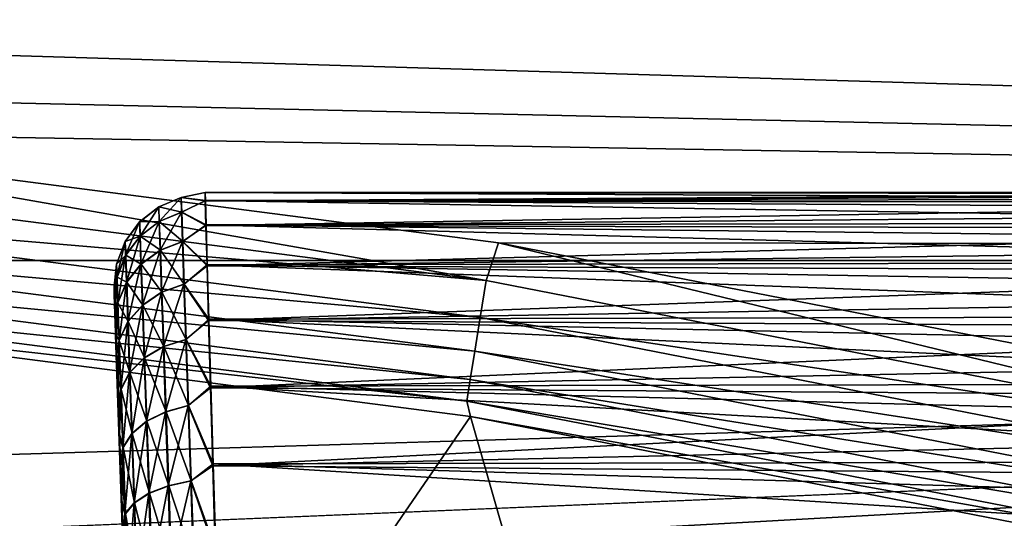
# Model space of a CAD drawing. Header units: millimetres. Extents: x -43.6 to 43.6, y -43.6 to 43.6.
# Tile 420 of 637: x 4.7 to 7.4, y 36.1 to 37.5. Entities that reach past the tile are written whole.
import ezdxf

# ---------------------------------------------------------------- set-up
doc = ezdxf.new("R2010")
doc.units = ezdxf.units.MM
doc.header["$LTSCALE"] = 52.148148
for name, color, linetype in [('150', 7, 'CONTINUOUS'), ('152', 7, 'CONTINUOUS'), ('156', 7, 'CONTINUOUS'), ('164', 7, 'CONTINUOUS'), ('208', 7, 'CONTINUOUS'), ('342', 7, 'CONTINUOUS'), ('363', 7, 'CONTINUOUS')]:
    doc.layers.add(name, color=color, linetype=linetype)

msp = doc.modelspace()

# ---------------------------------------------------------------- linework, layer by layer
at = {"layer": '150', "linetype": 'Continuous'}
for points in [[(5.8993, 36.3851, 23.9303), (4.4376, 34.2577, 15.3503), (3.5567, 36.6881, 23.9303), (5.8993, 36.3851, 23.9303)], [(6.6093, 33.9092, 15.3626), (4.4376, 34.2577, 15.3503), (5.8993, 36.3851, 23.9303), (6.6093, 33.9092, 15.3626)], [(8.2171, 35.9327, 23.9303), (6.6093, 33.9092, 15.3626), (5.8993, 36.3851, 23.9303), (8.2171, 35.9327, 23.9303)]]:
    msp.add_3dface(points, dxfattribs=at)
at = {"layer": '152', "color": 2, "linetype": 'Continuous'}
for points in [[(-19.9912, 38.0897, 26.3), (-22.2545, 36.8132, 26.3), (19.9912, 38.0897, 26.3), (-19.9912, 38.0897, 26.3)], [(19.9912, 38.0897, 26.3), (-22.2545, 36.8132, 26.3), (22.2545, 36.8132, 26.3), (19.9912, 38.0897, 26.3)], [(-22.2545, 36.8132, 26.3), (-24.4367, 35.4023, 26.3), (22.2545, 36.8132, 26.3), (-22.2545, 36.8132, 26.3)], [(22.2545, 36.8132, 26.3), (-24.4367, 35.4023, 26.3), (-0.015, 35.8829, 26.3), (22.2545, 36.8132, 26.3)], [(2.331, 35.807, 26.3), (22.2545, 36.8132, 26.3), (-0.015, 35.8829, 26.3), (2.331, 35.807, 26.3)], [(4.6674, 35.578, 26.3), (22.2545, 36.8132, 26.3), (2.331, 35.807, 26.3), (4.6674, 35.578, 26.3)], [(24.4367, 35.4023, 26.3), (22.2545, 36.8132, 26.3), (4.6674, 35.578, 26.3), (24.4367, 35.4023, 26.3)]]:
    msp.add_3dface(points, dxfattribs=at)
at = {"layer": '156', "color": 1, "linetype": 'Continuous'}
for points in [[(22.2726, 36.8431, 24.3), (1.2157, 37.3232, 24.3), (-20.0074, 38.1206, 24.3), (22.2726, 36.8431, 24.3)], [(20.0074, 38.1206, 24.3), (22.2726, 36.8431, 24.3), (-20.0074, 38.1206, 24.3), (20.0074, 38.1206, 24.3)], [(3.6033, 37.1686, 24.3), (1.2157, 37.3232, 24.3), (22.2726, 36.8431, 24.3), (3.6033, 37.1686, 24.3)], [(5.9766, 36.8616, 24.3), (3.6033, 37.1686, 24.3), (22.2726, 36.8431, 24.3), (5.9766, 36.8616, 24.3)], [(8.3247, 36.4032, 24.3), (5.9766, 36.8616, 24.3), (22.2726, 36.8431, 24.3), (8.3247, 36.4032, 24.3)]]:
    msp.add_3dface(points, dxfattribs=at)
at = {"layer": '164', "linetype": 'Continuous'}
for points in [[(5.1707, 37, -2.997), (5.1712, 36.9768, -2.7371), (8.9229, 36.9998, -2.9755), (5.1707, 37, -2.997)], [(5.1715, 36.9778, -3.257), (5.1707, 37, -2.997), (8.9223, 36.981, -3.2381), (5.1715, 36.9778, -3.257)], [(8.9223, 36.981, -3.2381), (5.1707, 37, -2.997), (8.9228, 36.9962, -3.1072), (8.9223, 36.981, -3.2381)], [(8.9228, 36.9962, -3.1072), (5.1707, 37, -2.997), (8.9229, 36.9998, -2.9755), (8.9228, 36.9962, -3.1072)], [(8.9229, 36.9998, -2.9755), (5.1712, 36.9768, -2.7371), (8.9226, 36.9919, -2.844), (8.9229, 36.9998, -2.9755)], [(8.9226, 36.9919, -2.844), (5.1712, 36.9768, -2.7371), (8.9221, 36.9724, -2.7137), (8.9226, 36.9919, -2.844)], [(5.1712, 36.9768, -2.7371), (5.1731, 36.9089, -2.4851), (8.9221, 36.9724, -2.7137), (5.1712, 36.9768, -2.7371)], [(8.9215, 36.9544, -3.3672), (5.1715, 36.9778, -3.257), (8.9223, 36.981, -3.2381), (8.9215, 36.9544, -3.3672)], [(5.1735, 36.9109, -3.5092), (5.1715, 36.9778, -3.257), (8.9204, 36.9165, -3.4934), (5.1735, 36.9109, -3.5092)], [(8.9204, 36.9165, -3.4934), (5.1715, 36.9778, -3.257), (8.9215, 36.9544, -3.3672), (8.9204, 36.9165, -3.4934)], [(8.9221, 36.9724, -2.7137), (5.1731, 36.9089, -2.4851), (8.9212, 36.9416, -2.5856), (8.9221, 36.9724, -2.7137)], [(8.9212, 36.9416, -2.5856), (5.1731, 36.9089, -2.4851), (8.9199, 36.8997, -2.4607), (8.9212, 36.9416, -2.5856)], [(5.1731, 36.9089, -2.4851), (5.1762, 36.7983, -2.2487), (8.9199, 36.8997, -2.4607), (5.1731, 36.9089, -2.4851)], [(8.919, 36.8678, -3.6158), (5.1735, 36.9109, -3.5092), (8.9204, 36.9165, -3.4934), (8.919, 36.8678, -3.6158)], [(5.1768, 36.8013, -3.746), (5.1735, 36.9109, -3.5092), (8.9173, 36.8084, -3.7335), (5.1768, 36.8013, -3.746)], [(8.9173, 36.8084, -3.7335), (5.1735, 36.9109, -3.5092), (8.919, 36.8678, -3.6158), (8.9173, 36.8084, -3.7335)], [(8.9199, 36.8997, -2.4607), (5.1762, 36.7983, -2.2487), (8.9184, 36.847, -2.3399), (8.9199, 36.8997, -2.4607)], [(8.9184, 36.847, -2.3399), (5.1762, 36.7983, -2.2487), (8.9166, 36.7838, -2.2242), (8.9184, 36.847, -2.3399)], [(5.1762, 36.7983, -2.2487), (5.1804, 36.6485, -2.0351), (8.9166, 36.7838, -2.2242), (5.1762, 36.7983, -2.2487)], [(8.9153, 36.739, -3.8455), (5.1768, 36.8013, -3.746), (8.9173, 36.8084, -3.7335), (8.9153, 36.739, -3.8455)], [(5.1813, 36.6523, -3.9603), (5.1768, 36.8013, -3.746), (8.913, 36.66, -3.951), (5.1813, 36.6523, -3.9603)], [(8.913, 36.66, -3.951), (5.1768, 36.8013, -3.746), (8.9153, 36.739, -3.8455), (8.913, 36.66, -3.951)], [(8.9166, 36.7838, -2.2242), (5.1804, 36.6485, -2.0351), (8.9144, 36.7108, -2.1146), (8.9166, 36.7838, -2.2242)], [(8.9144, 36.7108, -2.1146), (5.1804, 36.6485, -2.0351), (8.912, 36.6284, -2.0117), (8.9144, 36.7108, -2.1146)], [(5.1804, 36.6485, -2.0351), (5.1857, 36.4638, -1.8506), (8.912, 36.6284, -2.0117), (5.1804, 36.6485, -2.0351)], [(8.9104, 36.5721, -4.0491), (5.1813, 36.6523, -3.9603), (8.913, 36.66, -3.951), (8.9104, 36.5721, -4.0491)], [(5.1867, 36.4684, -4.1455), (5.1813, 36.6523, -3.9603), (8.9076, 36.4758, -4.1392), (5.1867, 36.4684, -4.1455)], [(8.9076, 36.4758, -4.1392), (5.1813, 36.6523, -3.9603), (8.9104, 36.5721, -4.0491), (8.9076, 36.4758, -4.1392)], [(8.912, 36.6284, -2.0117), (5.1857, 36.4638, -1.8506), (8.9094, 36.5373, -1.9165), (8.912, 36.6284, -2.0117)], [(8.9094, 36.5373, -1.9165), (5.1857, 36.4638, -1.8506), (8.9065, 36.4382, -1.8296), (8.9094, 36.5373, -1.9165)], [(8.9046, 36.372, -4.2205), (5.1867, 36.4684, -4.1455), (8.9076, 36.4758, -4.1392), (8.9046, 36.372, -4.2205)], [(5.1857, 36.4638, -1.8506), (5.1918, 36.25, -1.701), (8.9065, 36.4382, -1.8296), (5.1857, 36.4638, -1.8506)], [(5.193, 36.2551, -4.2961), (5.1867, 36.4684, -4.1455), (8.9014, 36.2615, -4.2923), (5.193, 36.2551, -4.2961)], [(8.9014, 36.2615, -4.2923), (5.1867, 36.4684, -4.1455), (8.9046, 36.372, -4.2205), (8.9014, 36.2615, -4.2923)], [(8.9065, 36.4382, -1.8296), (5.1918, 36.25, -1.701), (8.9034, 36.3318, -1.7518), (8.9065, 36.4382, -1.8296)], [(8.9034, 36.3318, -1.7518), (5.1918, 36.25, -1.701), (8.9001, 36.219, -1.6836), (8.9034, 36.3318, -1.7518)], [(8.898, 36.1451, -4.3542), (5.193, 36.2551, -4.2961), (8.9014, 36.2615, -4.2923), (8.898, 36.1451, -4.3542)], [(5.1918, 36.25, -1.701), (5.1987, 36.0134, -1.5906), (8.9001, 36.219, -1.6836), (5.1918, 36.25, -1.701)], [(5.1999, 36.019, -4.4074), (5.193, 36.2551, -4.2961), (8.8945, 36.0237, -4.4056), (5.1999, 36.019, -4.4074)], [(8.8945, 36.0237, -4.4056), (5.193, 36.2551, -4.2961), (8.898, 36.1451, -4.3542), (8.8945, 36.0237, -4.4056)], [(8.9001, 36.219, -1.6836), (5.1987, 36.0134, -1.5906), (8.8967, 36.1007, -1.6255), (8.9001, 36.219, -1.6836)]]:
    msp.add_3dface(points, dxfattribs=at)
at = {"layer": '208', "linetype": 'Continuous'}
for points in [[(3.6033, 37.1686, 24.3), (5.9428, 36.758, 24.2883), (3.5754, 37.0631, 24.2883), (3.6033, 37.1686, 24.3)], [(3.6033, 37.1686, 24.3), (5.9766, 36.8616, 24.3), (5.9428, 36.758, 24.2883), (3.6033, 37.1686, 24.3)], [(5.9428, 36.758, 24.2883), (3.5655, 36.9605, 24.2534), (3.5754, 37.0631, 24.2883), (5.9428, 36.758, 24.2883)], [(5.9263, 36.6562, 24.2534), (3.5566, 36.8679, 24.1971), (3.5655, 36.9605, 24.2534), (5.9263, 36.6562, 24.2534)], [(5.9263, 36.6562, 24.2534), (3.5655, 36.9605, 24.2534), (5.9428, 36.758, 24.2883), (5.9263, 36.6562, 24.2534)], [(5.9115, 36.5643, 24.1971), (3.549, 36.7895, 24.122), (3.5566, 36.8679, 24.1971), (5.9115, 36.5643, 24.1971)], [(5.9115, 36.5643, 24.1971), (3.5566, 36.8679, 24.1971), (5.9263, 36.6562, 24.2534), (5.9115, 36.5643, 24.1971)], [(5.9766, 36.8616, 24.3), (8.2856, 36.3018, 24.2883), (5.9428, 36.758, 24.2883), (5.9766, 36.8616, 24.3)], [(5.9766, 36.8616, 24.3), (8.3247, 36.4032, 24.3), (8.2856, 36.3018, 24.2883), (5.9766, 36.8616, 24.3)], [(5.8989, 36.4866, 24.122), (3.5432, 36.7292, 24.0316), (3.549, 36.7895, 24.122), (5.8989, 36.4866, 24.122)], [(5.8989, 36.4866, 24.122), (3.549, 36.7895, 24.122), (5.9115, 36.5643, 24.1971), (5.8989, 36.4866, 24.122)], [(8.2856, 36.3018, 24.2883), (5.9263, 36.6562, 24.2534), (5.9428, 36.758, 24.2883), (8.2856, 36.3018, 24.2883)], [(5.8892, 36.4268, 24.0316), (3.5567, 36.6881, 23.9303), (3.5432, 36.7292, 24.0316), (5.8892, 36.4268, 24.0316)], [(5.8892, 36.4268, 24.0316), (3.5432, 36.7292, 24.0316), (5.8989, 36.4866, 24.122), (5.8892, 36.4268, 24.0316)], [(5.8993, 36.3851, 23.9303), (3.5567, 36.6881, 23.9303), (5.8892, 36.4268, 24.0316), (5.8993, 36.3851, 23.9303)], [(8.2627, 36.2012, 24.2534), (5.9115, 36.5643, 24.1971), (5.9263, 36.6562, 24.2534), (8.2627, 36.2012, 24.2534)], [(8.2627, 36.2012, 24.2534), (5.9263, 36.6562, 24.2534), (8.2856, 36.3018, 24.2883), (8.2627, 36.2012, 24.2534)], [(8.242, 36.1105, 24.1971), (5.8989, 36.4866, 24.122), (5.9115, 36.5643, 24.1971), (8.242, 36.1105, 24.1971)], [(8.242, 36.1105, 24.1971), (5.9115, 36.5643, 24.1971), (8.2627, 36.2012, 24.2534), (8.242, 36.1105, 24.1971)], [(8.2245, 36.0337, 24.122), (5.8892, 36.4268, 24.0316), (5.8989, 36.4866, 24.122), (8.2245, 36.0337, 24.122)], [(8.2245, 36.0337, 24.122), (5.8989, 36.4866, 24.122), (8.242, 36.1105, 24.1971), (8.2245, 36.0337, 24.122)], [(8.211, 35.9747, 24.0316), (5.8993, 36.3851, 23.9303), (5.8892, 36.4268, 24.0316), (8.211, 35.9747, 24.0316)], [(8.211, 35.9747, 24.0316), (5.8892, 36.4268, 24.0316), (8.2245, 36.0337, 24.122), (8.211, 35.9747, 24.0316)], [(8.2171, 35.9327, 23.9303), (5.8993, 36.3851, 23.9303), (8.211, 35.9747, 24.0316), (8.2171, 35.9327, 23.9303)]]:
    msp.add_3dface(points, dxfattribs=at)
at = {"layer": '342', "linetype": 'Continuous'}
for points in [[(4.9208, 36.7413, -2.9976), (4.9211, 36.7362, -3.1127), (4.9916, 34.6933, -1.7502), (4.9208, 36.7413, -2.9976)], [(4.921, 36.7357, -2.8825), (4.9208, 36.7413, -2.9976), (4.9916, 34.6933, -1.7502), (4.921, 36.7357, -2.8825)], [(4.9214, 36.7196, -2.7685), (4.921, 36.7357, -2.8825), (4.9916, 34.6933, -1.7502), (4.9214, 36.7196, -2.7685)], [(4.9211, 36.7362, -3.1127), (4.9217, 36.7205, -3.2269), (4.9916, 34.6933, -1.7502), (4.9211, 36.7362, -3.1127)], [(4.9223, 36.6931, -2.6563), (4.9214, 36.7196, -2.7685), (4.9916, 34.6933, -1.7502), (4.9223, 36.6931, -2.6563)], [(4.9217, 36.7205, -3.2269), (4.9227, 36.6944, -3.3391), (4.9916, 34.6933, -1.7502), (4.9217, 36.7205, -3.2269)], [(4.9235, 36.6563, -2.5471), (4.9223, 36.6931, -2.6563), (4.9916, 34.6933, -1.7502), (4.9235, 36.6563, -2.5471)], [(4.9227, 36.6944, -3.3391), (4.924, 36.6581, -3.4485), (4.9916, 34.6933, -1.7502), (4.9227, 36.6944, -3.3391)], [(4.9251, 36.6096, -2.4418), (4.9235, 36.6563, -2.5471), (4.9916, 34.6933, -1.7502), (4.9251, 36.6096, -2.4418)], [(4.924, 36.6581, -3.4485), (4.9257, 36.6119, -3.554), (4.9916, 34.6933, -1.7502), (4.924, 36.6581, -3.4485)], [(4.927, 36.5535, -2.3412), (4.9251, 36.6096, -2.4418), (4.9916, 34.6933, -1.7502), (4.927, 36.5535, -2.3412)], [(4.9257, 36.6119, -3.554), (4.9277, 36.5561, -3.6549), (4.9916, 34.6933, -1.7502), (4.9257, 36.6119, -3.554)], [(4.9277, 36.5561, -3.6549), (4.93, 36.4913, -3.7502), (4.9916, 34.6933, -1.7502), (4.9277, 36.5561, -3.6549)], [(4.9292, 36.4883, -2.2461), (4.927, 36.5535, -2.3412), (4.9916, 34.6933, -1.7502), (4.9292, 36.4883, -2.2461)], [(4.9317, 36.4146, -2.1575), (4.9292, 36.4883, -2.2461), (4.9916, 34.6933, -1.7502), (4.9317, 36.4146, -2.1575)], [(4.93, 36.4913, -3.7502), (4.9326, 36.4179, -3.8391), (4.9916, 34.6933, -1.7502), (4.93, 36.4913, -3.7502)], [(4.9345, 36.333, -2.0761), (4.9317, 36.4146, -2.1575), (4.9916, 34.6933, -1.7502), (4.9345, 36.333, -2.0761)], [(4.9326, 36.4179, -3.8391), (4.9355, 36.3367, -3.9209), (4.9916, 34.6933, -1.7502), (4.9326, 36.4179, -3.8391)], [(4.9376, 36.2444, -2.0025), (4.9345, 36.333, -2.0761), (4.9916, 34.6933, -1.7502), (4.9376, 36.2444, -2.0025)], [(4.9355, 36.3367, -3.9209), (4.9386, 36.2483, -3.9948), (4.9916, 34.6933, -1.7502), (4.9355, 36.3367, -3.9209)], [(4.9409, 36.1493, -1.9373), (4.9376, 36.2444, -2.0025), (4.9916, 34.6933, -1.7502), (4.9409, 36.1493, -1.9373)], [(4.9386, 36.2483, -3.9948), (4.942, 36.1535, -4.0603), (4.9916, 34.6933, -1.7502), (4.9386, 36.2483, -3.9948)], [(4.9443, 36.0486, -1.8813), (4.9409, 36.1493, -1.9373), (4.9916, 34.6933, -1.7502), (4.9443, 36.0486, -1.8813)], [(4.942, 36.1535, -4.0603), (4.9455, 36.053, -4.1168), (4.9916, 34.6933, -1.7502), (4.942, 36.1535, -4.0603)]]:
    msp.add_3dface(points, dxfattribs=at)
at = {"layer": '363', "linetype": 'Continuous'}
for points in [[(5.1712, 36.9768, -2.7371), (5.1707, 37, -2.997), (5.1049, 36.9861, -2.8767), (5.1712, 36.9768, -2.7371)], [(5.1707, 37, -2.997), (5.1051, 36.9861, -3.1234), (5.1049, 36.9861, -2.8767), (5.1707, 37, -2.997)], [(5.1707, 37, -2.997), (5.1715, 36.9778, -3.257), (5.1051, 36.9861, -3.1234), (5.1707, 37, -2.997)], [(4.9912, 36.9189, -3.1182), (4.991, 36.9189, -2.882), (5.0436, 36.9601, -3.1215), (4.9912, 36.9189, -3.1182)], [(4.991, 36.9189, -2.882), (4.9923, 36.88, -2.649), (5.0434, 36.9601, -2.8787), (4.991, 36.9189, -2.882)], [(5.0436, 36.9601, -3.1215), (4.991, 36.9189, -2.882), (5.0434, 36.9601, -2.8787), (5.0436, 36.9601, -3.1215)], [(5.0451, 36.9201, -3.3609), (4.9912, 36.9189, -3.1182), (5.0436, 36.9601, -3.1215), (5.0451, 36.9201, -3.3609)], [(5.0434, 36.9601, -2.8787), (4.9923, 36.88, -2.649), (5.0447, 36.9202, -2.6392), (5.0434, 36.9601, -2.8787)], [(5.0436, 36.9601, -3.1215), (5.0434, 36.9601, -2.8787), (5.1051, 36.9861, -3.1234), (5.0436, 36.9601, -3.1215)], [(5.0434, 36.9601, -2.8787), (5.0447, 36.9202, -2.6392), (5.1049, 36.9861, -2.8767), (5.0434, 36.9601, -2.8787)], [(5.1051, 36.9861, -3.1234), (5.0434, 36.9601, -2.8787), (5.1049, 36.9861, -2.8767), (5.1051, 36.9861, -3.1234)], [(5.1066, 36.9454, -3.3668), (5.0436, 36.9601, -3.1215), (5.1051, 36.9861, -3.1234), (5.1066, 36.9454, -3.3668)], [(5.0451, 36.9201, -3.3609), (5.0436, 36.9601, -3.1215), (5.1066, 36.9454, -3.3668), (5.0451, 36.9201, -3.3609)], [(5.1049, 36.9861, -2.8767), (5.0447, 36.9202, -2.6392), (5.1062, 36.9455, -2.6333), (5.1049, 36.9861, -2.8767)], [(5.1712, 36.9768, -2.7371), (5.1049, 36.9861, -2.8767), (5.1062, 36.9455, -2.6333), (5.1712, 36.9768, -2.7371)], [(5.1715, 36.9778, -3.257), (5.1066, 36.9454, -3.3668), (5.1051, 36.9861, -3.1234), (5.1715, 36.9778, -3.257)], [(5.1731, 36.9089, -2.4851), (5.1712, 36.9768, -2.7371), (5.1062, 36.9455, -2.6333), (5.1731, 36.9089, -2.4851)], [(5.1715, 36.9778, -3.257), (5.1735, 36.9109, -3.5092), (5.1066, 36.9454, -3.3668), (5.1715, 36.9778, -3.257)], [(5.0447, 36.9202, -2.6392), (5.0473, 36.8413, -2.4096), (5.1062, 36.9455, -2.6333), (5.0447, 36.9202, -2.6392)], [(5.1096, 36.8653, -3.6001), (5.0451, 36.9201, -3.3609), (5.1066, 36.9454, -3.3668), (5.1096, 36.8653, -3.6001)], [(5.1062, 36.9455, -2.6333), (5.0473, 36.8413, -2.4096), (5.1089, 36.8653, -2.4), (5.1062, 36.9455, -2.6333)], [(5.1731, 36.9089, -2.4851), (5.1062, 36.9455, -2.6333), (5.1089, 36.8653, -2.4), (5.1731, 36.9089, -2.4851)], [(5.1735, 36.9109, -3.5092), (5.1096, 36.8653, -3.6001), (5.1066, 36.9454, -3.3668), (5.1735, 36.9109, -3.5092)], [(4.9516, 36.8653, -3.1139), (4.9514, 36.8653, -2.8863), (4.9912, 36.9189, -3.1182), (4.9516, 36.8653, -3.1139)], [(4.9514, 36.8653, -2.8863), (4.9526, 36.8278, -2.6619), (4.991, 36.9189, -2.882), (4.9514, 36.8653, -2.8863)], [(4.9912, 36.9189, -3.1182), (4.9514, 36.8653, -2.8863), (4.991, 36.9189, -2.882), (4.9912, 36.9189, -3.1182)], [(4.9927, 36.88, -3.3513), (4.9516, 36.8653, -3.1139), (4.9912, 36.9189, -3.1182), (4.9927, 36.88, -3.3513)], [(4.991, 36.9189, -2.882), (4.9526, 36.8278, -2.6619), (4.9923, 36.88, -2.649), (4.991, 36.9189, -2.882)], [(4.9927, 36.88, -3.3513), (4.9912, 36.9189, -3.1182), (5.0451, 36.9201, -3.3609), (4.9927, 36.88, -3.3513)], [(4.9923, 36.88, -2.649), (4.9948, 36.8033, -2.4256), (5.0447, 36.9202, -2.6392), (4.9923, 36.88, -2.649)], [(5.048, 36.8413, -3.5905), (4.9927, 36.88, -3.3513), (5.0451, 36.9201, -3.3609), (5.048, 36.8413, -3.5905)], [(5.0447, 36.9202, -2.6392), (4.9948, 36.8033, -2.4256), (5.0473, 36.8413, -2.4096), (5.0447, 36.9202, -2.6392)], [(5.048, 36.8413, -3.5905), (5.0451, 36.9201, -3.3609), (5.1096, 36.8653, -3.6001), (5.048, 36.8413, -3.5905)], [(5.1762, 36.7983, -2.2487), (5.1731, 36.9089, -2.4851), (5.1089, 36.8653, -2.4), (5.1762, 36.7983, -2.2487)], [(5.1735, 36.9109, -3.5092), (5.1768, 36.8013, -3.746), (5.1096, 36.8653, -3.6001), (5.1735, 36.9109, -3.5092)], [(4.953, 36.8278, -3.3384), (4.9516, 36.8653, -3.1139), (4.9927, 36.88, -3.3513), (4.953, 36.8278, -3.3384)], [(4.9526, 36.8278, -2.6619), (4.9551, 36.7539, -2.4466), (4.9923, 36.88, -2.649), (4.9526, 36.8278, -2.6619)], [(4.9955, 36.8033, -3.5747), (4.953, 36.8278, -3.3384), (4.9927, 36.88, -3.3513), (4.9955, 36.8033, -3.5747)], [(4.9923, 36.88, -2.649), (4.9551, 36.7539, -2.4466), (4.9948, 36.8033, -2.4256), (4.9923, 36.88, -2.649)], [(4.9955, 36.8033, -3.5747), (4.9927, 36.88, -3.3513), (5.048, 36.8413, -3.5905), (4.9955, 36.8033, -3.5747)], [(4.9276, 36.8032, -3.1089), (4.9275, 36.8032, -2.8914), (4.9516, 36.8653, -3.1139), (4.9276, 36.8032, -3.1089)], [(4.9275, 36.8032, -2.8914), (4.9286, 36.7674, -2.677), (4.9514, 36.8653, -2.8863), (4.9275, 36.8032, -2.8914)], [(4.9516, 36.8653, -3.1139), (4.9275, 36.8032, -2.8914), (4.9514, 36.8653, -2.8863), (4.9516, 36.8653, -3.1139)], [(4.953, 36.8278, -3.3384), (4.9276, 36.8032, -3.1089), (4.9516, 36.8653, -3.1139), (4.953, 36.8278, -3.3384)], [(4.9514, 36.8653, -2.8863), (4.9286, 36.7674, -2.677), (4.9526, 36.8278, -2.6619), (4.9514, 36.8653, -2.8863)], [(5.0473, 36.8413, -2.4096), (5.0512, 36.7258, -2.1962), (5.1089, 36.8653, -2.4), (5.0473, 36.8413, -2.4096)], [(5.1138, 36.7479, -3.817), (5.048, 36.8413, -3.5905), (5.1096, 36.8653, -3.6001), (5.1138, 36.7479, -3.817)], [(5.1089, 36.8653, -2.4), (5.0512, 36.7258, -2.1962), (5.1128, 36.7479, -2.1831), (5.1089, 36.8653, -2.4)], [(5.1762, 36.7983, -2.2487), (5.1089, 36.8653, -2.4), (5.1128, 36.7479, -2.1831), (5.1762, 36.7983, -2.2487)], [(5.1768, 36.8013, -3.746), (5.1138, 36.7479, -3.817), (5.1096, 36.8653, -3.6001), (5.1768, 36.8013, -3.746)], [(4.929, 36.7674, -3.3233), (4.9276, 36.8032, -3.1089), (4.953, 36.8278, -3.3384), (4.929, 36.7674, -3.3233)], [(4.9286, 36.7674, -2.677), (4.931, 36.6968, -2.4714), (4.9526, 36.8278, -2.6619), (4.9286, 36.7674, -2.677)], [(4.9557, 36.7539, -3.5537), (4.929, 36.7674, -3.3233), (4.953, 36.8278, -3.3384), (4.9557, 36.7539, -3.5537)], [(4.9526, 36.8278, -2.6619), (4.931, 36.6968, -2.4714), (4.9551, 36.7539, -2.4466), (4.9526, 36.8278, -2.6619)], [(4.9557, 36.7539, -3.5537), (4.953, 36.8278, -3.3384), (4.9955, 36.8033, -3.5747), (4.9557, 36.7539, -3.5537)], [(4.9948, 36.8033, -2.4256), (4.9986, 36.6908, -2.2178), (5.0473, 36.8413, -2.4096), (4.9948, 36.8033, -2.4256)], [(5.0522, 36.7258, -3.804), (4.9955, 36.8033, -3.5747), (5.048, 36.8413, -3.5905), (5.0522, 36.7258, -3.804)], [(5.0473, 36.8413, -2.4096), (4.9986, 36.6908, -2.2178), (5.0512, 36.7258, -2.1962), (5.0473, 36.8413, -2.4096)], [(5.0522, 36.7258, -3.804), (5.048, 36.8413, -3.5905), (5.1138, 36.7479, -3.817), (5.0522, 36.7258, -3.804)], [(4.9211, 36.7362, -3.1127), (4.9208, 36.7413, -2.9976), (4.9276, 36.8032, -3.1089), (4.9211, 36.7362, -3.1127)], [(4.9208, 36.7413, -2.9976), (4.921, 36.7357, -2.8825), (4.9275, 36.8032, -2.8914), (4.9208, 36.7413, -2.9976)], [(4.9276, 36.8032, -3.1089), (4.9208, 36.7413, -2.9976), (4.9275, 36.8032, -2.8914), (4.9276, 36.8032, -3.1089)], [(4.921, 36.7357, -2.8825), (4.9214, 36.7196, -2.7685), (4.9275, 36.8032, -2.8914), (4.921, 36.7357, -2.8825)], [(4.929, 36.7674, -3.3233), (4.9211, 36.7362, -3.1127), (4.9276, 36.8032, -3.1089), (4.929, 36.7674, -3.3233)], [(4.9275, 36.8032, -2.8914), (4.9214, 36.7196, -2.7685), (4.9286, 36.7674, -2.677), (4.9275, 36.8032, -2.8914)], [(4.9551, 36.7539, -2.4466), (4.9587, 36.6456, -2.2465), (4.9948, 36.8033, -2.4256), (4.9551, 36.7539, -2.4466)], [(4.9995, 36.6908, -3.7824), (4.9557, 36.7539, -3.5537), (4.9955, 36.8033, -3.5747), (4.9995, 36.6908, -3.7824)], [(4.9948, 36.8033, -2.4256), (4.9587, 36.6456, -2.2465), (4.9986, 36.6908, -2.2178), (4.9948, 36.8033, -2.4256)], [(4.9995, 36.6908, -3.7824), (4.9955, 36.8033, -3.5747), (5.0522, 36.7258, -3.804), (4.9995, 36.6908, -3.7824)], [(5.1804, 36.6485, -2.0351), (5.1762, 36.7983, -2.2487), (5.1128, 36.7479, -2.1831), (5.1804, 36.6485, -2.0351)], [(5.1768, 36.8013, -3.746), (5.1813, 36.6523, -3.9603), (5.1138, 36.7479, -3.817), (5.1768, 36.8013, -3.746)], [(4.9217, 36.7205, -3.2269), (4.9211, 36.7362, -3.1127), (4.929, 36.7674, -3.3233), (4.9217, 36.7205, -3.2269)], [(4.9214, 36.7196, -2.7685), (4.9223, 36.6931, -2.6563), (4.9286, 36.7674, -2.677), (4.9214, 36.7196, -2.7685)], [(4.9227, 36.6944, -3.3391), (4.9217, 36.7205, -3.2269), (4.929, 36.7674, -3.3233), (4.9227, 36.6944, -3.3391)], [(4.9223, 36.6931, -2.6563), (4.9235, 36.6563, -2.5471), (4.9286, 36.7674, -2.677), (4.9223, 36.6931, -2.6563)], [(4.9316, 36.6967, -3.529), (4.9227, 36.6944, -3.3391), (4.929, 36.7674, -3.3233), (4.9316, 36.6967, -3.529)], [(4.9286, 36.7674, -2.677), (4.9235, 36.6563, -2.5471), (4.931, 36.6968, -2.4714), (4.9286, 36.7674, -2.677)], [(4.9316, 36.6967, -3.529), (4.929, 36.7674, -3.3233), (4.9557, 36.7539, -3.5537), (4.9316, 36.6967, -3.529)], [(4.931, 36.6968, -2.4714), (4.9345, 36.5933, -2.2802), (4.9551, 36.7539, -2.4466), (4.931, 36.6968, -2.4714)], [(4.9596, 36.6456, -3.7538), (4.9316, 36.6967, -3.529), (4.9557, 36.7539, -3.5537), (4.9596, 36.6456, -3.7538)], [(4.9551, 36.7539, -2.4466), (4.9345, 36.5933, -2.2802), (4.9587, 36.6456, -2.2465), (4.9551, 36.7539, -2.4466)], [(4.9596, 36.6456, -3.7538), (4.9557, 36.7539, -3.5537), (4.9995, 36.6908, -3.7824), (4.9596, 36.6456, -3.7538)], [(5.0512, 36.7258, -2.1962), (5.0563, 36.5767, -2.0047), (5.1128, 36.7479, -2.1831), (5.0512, 36.7258, -2.1962)], [(5.1192, 36.5964, -4.0116), (5.0522, 36.7258, -3.804), (5.1138, 36.7479, -3.817), (5.1192, 36.5964, -4.0116)], [(5.1128, 36.7479, -2.1831), (5.0563, 36.5767, -2.0047), (5.118, 36.5964, -1.9884), (5.1128, 36.7479, -2.1831)], [(5.1804, 36.6485, -2.0351), (5.1128, 36.7479, -2.1831), (5.118, 36.5964, -1.9884), (5.1804, 36.6485, -2.0351)], [(5.1813, 36.6523, -3.9603), (5.1192, 36.5964, -4.0116), (5.1138, 36.7479, -3.817), (5.1813, 36.6523, -3.9603)], [(4.9986, 36.6908, -2.2178), (5.0035, 36.5457, -2.0315), (5.0512, 36.7258, -2.1962), (4.9986, 36.6908, -2.2178)], [(5.0575, 36.5767, -3.9955), (4.9995, 36.6908, -3.7824), (5.0522, 36.7258, -3.804), (5.0575, 36.5767, -3.9955)], [(5.0512, 36.7258, -2.1962), (5.0035, 36.5457, -2.0315), (5.0563, 36.5767, -2.0047), (5.0512, 36.7258, -2.1962)], [(5.0575, 36.5767, -3.9955), (5.0522, 36.7258, -3.804), (5.1192, 36.5964, -4.0116), (5.0575, 36.5767, -3.9955)], [(4.924, 36.6581, -3.4485), (4.9227, 36.6944, -3.3391), (4.9316, 36.6967, -3.529), (4.924, 36.6581, -3.4485)], [(4.9235, 36.6563, -2.5471), (4.9251, 36.6096, -2.4418), (4.931, 36.6968, -2.4714), (4.9235, 36.6563, -2.5471)], [(4.9257, 36.6119, -3.554), (4.924, 36.6581, -3.4485), (4.9316, 36.6967, -3.529), (4.9257, 36.6119, -3.554)], [(4.9251, 36.6096, -2.4418), (4.927, 36.5535, -2.3412), (4.931, 36.6968, -2.4714), (4.9251, 36.6096, -2.4418)], [(4.9353, 36.5933, -3.7201), (4.9257, 36.6119, -3.554), (4.9316, 36.6967, -3.529), (4.9353, 36.5933, -3.7201)], [(4.931, 36.6968, -2.4714), (4.927, 36.5535, -2.3412), (4.9345, 36.5933, -2.2802), (4.931, 36.6968, -2.4714)], [(4.9353, 36.5933, -3.7201), (4.9316, 36.6967, -3.529), (4.9596, 36.6456, -3.7538), (4.9353, 36.5933, -3.7201)], [(4.9587, 36.6456, -2.2465), (4.9635, 36.5058, -2.067), (4.9986, 36.6908, -2.2178), (4.9587, 36.6456, -2.2465)], [(5.0047, 36.5457, -3.9688), (4.9596, 36.6456, -3.7538), (4.9995, 36.6908, -3.7824), (5.0047, 36.5457, -3.9688)], [(4.9986, 36.6908, -2.2178), (4.9635, 36.5058, -2.067), (5.0035, 36.5457, -2.0315), (4.9986, 36.6908, -2.2178)], [(5.0047, 36.5457, -3.9688), (4.9995, 36.6908, -3.7824), (5.0575, 36.5767, -3.9955), (5.0047, 36.5457, -3.9688)], [(4.9345, 36.5933, -2.2802), (4.939, 36.4597, -2.1086), (4.9587, 36.6456, -2.2465), (4.9345, 36.5933, -2.2802)], [(4.9646, 36.5058, -3.9333), (4.9353, 36.5933, -3.7201), (4.9596, 36.6456, -3.7538), (4.9646, 36.5058, -3.9333)], [(4.9587, 36.6456, -2.2465), (4.939, 36.4597, -2.1086), (4.9635, 36.5058, -2.067), (4.9587, 36.6456, -2.2465)], [(4.9646, 36.5058, -3.9333), (4.9596, 36.6456, -3.7538), (5.0047, 36.5457, -3.9688), (4.9646, 36.5058, -3.9333)], [(5.1857, 36.4638, -1.8506), (5.1804, 36.6485, -2.0351), (5.118, 36.5964, -1.9884), (5.1857, 36.4638, -1.8506)], [(5.1813, 36.6523, -3.9603), (5.1867, 36.4684, -4.1455), (5.1192, 36.5964, -4.0116), (5.1813, 36.6523, -3.9603)], [(4.9277, 36.5561, -3.6549), (4.9257, 36.6119, -3.554), (4.9353, 36.5933, -3.7201), (4.9277, 36.5561, -3.6549)], [(4.927, 36.5535, -2.3412), (4.9292, 36.4883, -2.2461), (4.9345, 36.5933, -2.2802), (4.927, 36.5535, -2.3412)], [(4.93, 36.4913, -3.7502), (4.9277, 36.5561, -3.6549), (4.9353, 36.5933, -3.7201), (4.93, 36.4913, -3.7502)], [(4.9292, 36.4883, -2.2461), (4.9317, 36.4146, -2.1575), (4.9345, 36.5933, -2.2802), (4.9292, 36.4883, -2.2461)], [(4.9401, 36.4597, -3.8917), (4.93, 36.4913, -3.7502), (4.9353, 36.5933, -3.7201), (4.9401, 36.4597, -3.8917)], [(4.9345, 36.5933, -2.2802), (4.9317, 36.4146, -2.1575), (4.939, 36.4597, -2.1086), (4.9345, 36.5933, -2.2802)], [(4.9401, 36.4597, -3.8917), (4.9353, 36.5933, -3.7201), (4.9646, 36.5058, -3.9333), (4.9401, 36.4597, -3.8917)], [(5.0563, 36.5767, -2.0047), (5.0624, 36.3981, -1.8403), (5.118, 36.5964, -1.9884), (5.0563, 36.5767, -2.0047)], [(5.1257, 36.4149, -4.1786), (5.0575, 36.5767, -3.9955), (5.1192, 36.5964, -4.0116), (5.1257, 36.4149, -4.1786)], [(5.118, 36.5964, -1.9884), (5.0624, 36.3981, -1.8403), (5.1242, 36.4149, -1.8214), (5.118, 36.5964, -1.9884)], [(5.1857, 36.4638, -1.8506), (5.118, 36.5964, -1.9884), (5.1242, 36.4149, -1.8214), (5.1857, 36.4638, -1.8506)], [(5.1867, 36.4684, -4.1455), (5.1257, 36.4149, -4.1786), (5.1192, 36.5964, -4.0116), (5.1867, 36.4684, -4.1455)], [(5.0035, 36.5457, -2.0315), (5.0095, 36.372, -1.8715), (5.0563, 36.5767, -2.0047), (5.0035, 36.5457, -2.0315)], [(5.0638, 36.3981, -4.1598), (5.0047, 36.5457, -3.9688), (5.0575, 36.5767, -3.9955), (5.0638, 36.3981, -4.1598)], [(5.0563, 36.5767, -2.0047), (5.0095, 36.372, -1.8715), (5.0624, 36.3981, -1.8403), (5.0563, 36.5767, -2.0047)], [(5.0638, 36.3981, -4.1598), (5.0575, 36.5767, -3.9955), (5.1257, 36.4149, -4.1786), (5.0638, 36.3981, -4.1598)], [(4.9635, 36.5058, -2.067), (4.9693, 36.3384, -1.9129), (5.0035, 36.5457, -2.0315), (4.9635, 36.5058, -2.067)], [(5.0109, 36.372, -4.1287), (4.9646, 36.5058, -3.9333), (5.0047, 36.5457, -3.9688), (5.0109, 36.372, -4.1287)], [(5.0035, 36.5457, -2.0315), (4.9693, 36.3384, -1.9129), (5.0095, 36.372, -1.8715), (5.0035, 36.5457, -2.0315)], [(5.0109, 36.372, -4.1287), (5.0047, 36.5457, -3.9688), (5.0638, 36.3981, -4.1598), (5.0109, 36.372, -4.1287)], [(4.939, 36.4597, -2.1086), (4.9445, 36.2998, -1.9614), (4.9635, 36.5058, -2.067), (4.939, 36.4597, -2.1086)], [(4.9706, 36.3384, -4.0874), (4.9401, 36.4597, -3.8917), (4.9646, 36.5058, -3.9333), (4.9706, 36.3384, -4.0874)], [(4.9635, 36.5058, -2.067), (4.9445, 36.2998, -1.9614), (4.9693, 36.3384, -1.9129), (4.9635, 36.5058, -2.067)], [(4.9706, 36.3384, -4.0874), (4.9646, 36.5058, -3.9333), (5.0109, 36.372, -4.1287), (4.9706, 36.3384, -4.0874)], [(4.9326, 36.4179, -3.8391), (4.93, 36.4913, -3.7502), (4.9401, 36.4597, -3.8917), (4.9326, 36.4179, -3.8391)], [(4.9317, 36.4146, -2.1575), (4.9345, 36.333, -2.0761), (4.939, 36.4597, -2.1086), (4.9317, 36.4146, -2.1575)], [(4.9355, 36.3367, -3.9209), (4.9326, 36.4179, -3.8391), (4.9401, 36.4597, -3.8917), (4.9355, 36.3367, -3.9209)], [(4.939, 36.4597, -2.1086), (4.9345, 36.333, -2.0761), (4.9445, 36.2998, -1.9614), (4.939, 36.4597, -2.1086)], [(4.9458, 36.2998, -4.0389), (4.9355, 36.3367, -3.9209), (4.9401, 36.4597, -3.8917), (4.9458, 36.2998, -4.0389)], [(4.9458, 36.2998, -4.0389), (4.9401, 36.4597, -3.8917), (4.9706, 36.3384, -4.0874), (4.9458, 36.2998, -4.0389)], [(5.1918, 36.25, -1.701), (5.1857, 36.4638, -1.8506), (5.1242, 36.4149, -1.8214), (5.1918, 36.25, -1.701)], [(5.1867, 36.4684, -4.1455), (5.193, 36.2551, -4.2961), (5.1257, 36.4149, -4.1786), (5.1867, 36.4684, -4.1455)], [(5.0095, 36.372, -1.8715), (5.0163, 36.1743, -1.7424), (5.0624, 36.3981, -1.8403), (5.0095, 36.372, -1.8715)], [(5.071, 36.195, -4.2925), (5.0109, 36.372, -4.1287), (5.0638, 36.3981, -4.1598), (5.071, 36.195, -4.2925)], [(5.0624, 36.3981, -1.8403), (5.0163, 36.1743, -1.7424), (5.0694, 36.1949, -1.7076), (5.0624, 36.3981, -1.8403)], [(5.0624, 36.3981, -1.8403), (5.0694, 36.1949, -1.7076), (5.1242, 36.4149, -1.8214), (5.0624, 36.3981, -1.8403)], [(5.133, 36.2085, -4.3135), (5.0638, 36.3981, -4.1598), (5.1257, 36.4149, -4.1786), (5.133, 36.2085, -4.3135)], [(5.071, 36.195, -4.2925), (5.0638, 36.3981, -4.1598), (5.133, 36.2085, -4.3135), (5.071, 36.195, -4.2925)], [(5.1242, 36.4149, -1.8214), (5.0694, 36.1949, -1.7076), (5.1314, 36.2085, -1.6866), (5.1242, 36.4149, -1.8214)], [(5.1918, 36.25, -1.701), (5.1242, 36.4149, -1.8214), (5.1314, 36.2085, -1.6866), (5.1918, 36.25, -1.701)], [(5.193, 36.2551, -4.2961), (5.133, 36.2085, -4.3135), (5.1257, 36.4149, -4.1786), (5.193, 36.2551, -4.2961)], [(4.9693, 36.3384, -1.9129), (4.9758, 36.1479, -1.7885), (5.0095, 36.372, -1.8715), (4.9693, 36.3384, -1.9129)], [(5.0179, 36.1743, -4.2578), (4.9706, 36.3384, -4.0874), (5.0109, 36.372, -4.1287), (5.0179, 36.1743, -4.2578)], [(5.0095, 36.372, -1.8715), (4.9758, 36.1479, -1.7885), (5.0163, 36.1743, -1.7424), (5.0095, 36.372, -1.8715)], [(5.0179, 36.1743, -4.2578), (5.0109, 36.372, -4.1287), (5.071, 36.195, -4.2925), (5.0179, 36.1743, -4.2578)], [(4.9445, 36.2998, -1.9614), (4.9508, 36.1178, -1.8426), (4.9693, 36.3384, -1.9129), (4.9445, 36.2998, -1.9614)], [(4.9773, 36.1479, -4.2118), (4.9458, 36.2998, -4.0389), (4.9706, 36.3384, -4.0874), (4.9773, 36.1479, -4.2118)], [(4.9693, 36.3384, -1.9129), (4.9508, 36.1178, -1.8426), (4.9758, 36.1479, -1.7885), (4.9693, 36.3384, -1.9129)], [(4.9773, 36.1479, -4.2118), (4.9706, 36.3384, -4.0874), (5.0179, 36.1743, -4.2578), (4.9773, 36.1479, -4.2118)], [(4.9345, 36.333, -2.0761), (4.9376, 36.2444, -2.0025), (4.9445, 36.2998, -1.9614), (4.9345, 36.333, -2.0761)], [(4.9386, 36.2483, -3.9948), (4.9355, 36.3367, -3.9209), (4.9458, 36.2998, -4.0389), (4.9386, 36.2483, -3.9948)], [(4.9376, 36.2444, -2.0025), (4.9409, 36.1493, -1.9373), (4.9445, 36.2998, -1.9614), (4.9376, 36.2444, -2.0025)], [(4.9522, 36.1178, -4.1577), (4.9386, 36.2483, -3.9948), (4.9458, 36.2998, -4.0389), (4.9522, 36.1178, -4.1577)], [(4.9445, 36.2998, -1.9614), (4.9409, 36.1493, -1.9373), (4.9508, 36.1178, -1.8426), (4.9445, 36.2998, -1.9614)], [(4.9522, 36.1178, -4.1577), (4.9458, 36.2998, -4.0389), (4.9773, 36.1479, -4.2118), (4.9522, 36.1178, -4.1577)], [(4.942, 36.1535, -4.0603), (4.9386, 36.2483, -3.9948), (4.9522, 36.1178, -4.1577), (4.942, 36.1535, -4.0603)], [(5.1987, 36.0134, -1.5906), (5.1918, 36.25, -1.701), (5.1314, 36.2085, -1.6866), (5.1987, 36.0134, -1.5906)], [(5.193, 36.2551, -4.2961), (5.1999, 36.019, -4.4074), (5.133, 36.2085, -4.3135), (5.193, 36.2551, -4.2961)], [(5.0694, 36.1949, -1.7076), (5.0771, 35.9728, -1.6102), (5.1314, 36.2085, -1.6866), (5.0694, 36.1949, -1.7076)], [(5.1409, 35.9827, -4.4125), (5.071, 36.195, -4.2925), (5.133, 36.2085, -4.3135), (5.1409, 35.9827, -4.4125)], [(5.1314, 36.2085, -1.6866), (5.0771, 35.9728, -1.6102), (5.1392, 35.9827, -1.5876), (5.1314, 36.2085, -1.6866)], [(5.1987, 36.0134, -1.5906), (5.1314, 36.2085, -1.6866), (5.1392, 35.9827, -1.5876), (5.1987, 36.0134, -1.5906)], [(5.1999, 36.019, -4.4074), (5.1409, 35.9827, -4.4125), (5.133, 36.2085, -4.3135), (5.1999, 36.019, -4.4074)], [(5.0163, 36.1743, -1.7424), (5.0238, 35.9581, -1.6476), (5.0694, 36.1949, -1.7076), (5.0163, 36.1743, -1.7424)], [(5.0788, 35.9728, -4.39), (5.0179, 36.1743, -4.2578), (5.071, 36.195, -4.2925), (5.0788, 35.9728, -4.39)], [(5.0694, 36.1949, -1.7076), (5.0238, 35.9581, -1.6476), (5.0771, 35.9728, -1.6102), (5.0694, 36.1949, -1.7076)], [(5.0788, 35.9728, -4.39), (5.071, 36.195, -4.2925), (5.1409, 35.9827, -4.4125), (5.0788, 35.9728, -4.39)], [(4.9409, 36.1493, -1.9373), (4.9443, 36.0486, -1.8813), (4.9508, 36.1178, -1.8426), (4.9409, 36.1493, -1.9373)], [(4.9455, 36.053, -4.1168), (4.942, 36.1535, -4.0603), (4.9522, 36.1178, -4.1577), (4.9455, 36.053, -4.1168)], [(4.9758, 36.1479, -1.7885), (4.983, 35.9396, -1.6972), (5.0163, 36.1743, -1.7424), (4.9758, 36.1479, -1.7885)], [(5.0255, 35.9581, -4.3526), (4.9773, 36.1479, -4.2118), (5.0179, 36.1743, -4.2578), (5.0255, 35.9581, -4.3526)], [(5.0163, 36.1743, -1.7424), (4.983, 35.9396, -1.6972), (5.0238, 35.9581, -1.6476), (5.0163, 36.1743, -1.7424)], [(5.0255, 35.9581, -4.3526), (5.0179, 36.1743, -4.2578), (5.0788, 35.9728, -4.39), (5.0255, 35.9581, -4.3526)], [(4.9508, 36.1178, -1.8426), (4.9577, 35.9188, -1.7553), (4.9758, 36.1479, -1.7885), (4.9508, 36.1178, -1.8426)], [(4.9846, 35.9396, -4.3031), (4.9522, 36.1178, -4.1577), (4.9773, 36.1479, -4.2118), (4.9846, 35.9396, -4.3031)], [(4.9758, 36.1479, -1.7885), (4.9577, 35.9188, -1.7553), (4.983, 35.9396, -1.6972), (4.9758, 36.1479, -1.7885)], [(4.9846, 35.9396, -4.3031), (4.9773, 36.1479, -4.2118), (5.0255, 35.9581, -4.3526), (4.9846, 35.9396, -4.3031)], [(4.9443, 36.0486, -1.8813), (4.948, 35.9431, -1.8347), (4.9508, 36.1178, -1.8426), (4.9443, 36.0486, -1.8813)], [(4.9592, 35.9188, -4.245), (4.9455, 36.053, -4.1168), (4.9522, 36.1178, -4.1577), (4.9592, 35.9188, -4.245)], [(4.9508, 36.1178, -1.8426), (4.948, 35.9431, -1.8347), (4.9577, 35.9188, -1.7553), (4.9508, 36.1178, -1.8426)], [(4.9592, 35.9188, -4.245), (4.9522, 36.1178, -4.1577), (4.9846, 35.9396, -4.3031), (4.9592, 35.9188, -4.245)]]:
    msp.add_3dface(points, dxfattribs=at)

doc.saveas('drawing.dxf')
